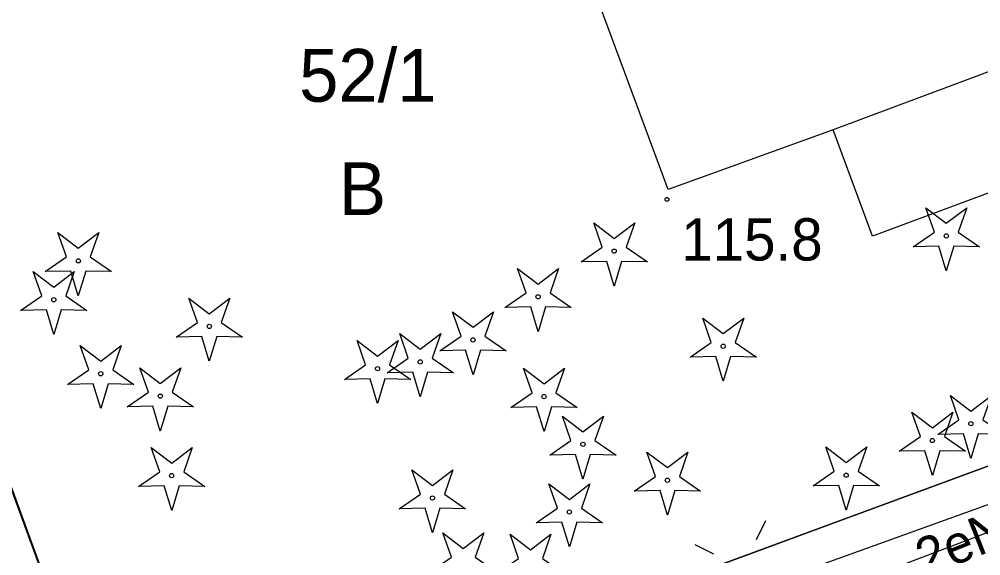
# Model space of a CAD drawing. Extents: x 6434771 to 6436222, y 5663454 to 5664782.
# Drawn here: x 6435236.11 to 6435258.86, y 5664294.54 to 5664307.24 of the extents above; entities that cross this region are included whole.
import ezdxf

# ---------------------------------------------------------------- set-up
doc = ezdxf.new("R2010")
doc.units = 0
for name, color, linetype in [('Warstwa 1', 7, 'Continuous'), ('Warstwa 10', 7, 'Continuous'), ('Warstwa 12', 7, 'Continuous'), ('Warstwa 13', 7, 'Continuous'), ('Warstwa 15', 7, 'Continuous'), ('Warstwa 2', 7, 'Continuous'), ('Warstwa 4', 7, 'Continuous'), ('Warstwa 5', 7, 'Continuous'), ('Warstwa 6', 7, 'Continuous'), ('Warstwa 9', 7, 'Continuous')]:
    doc.layers.add(name, color=color, linetype=linetype)

msp = doc.modelspace()

# ---------------------------------------------------------------- linework, layer by layer
at = {"layer": 'Warstwa 1'}
for p, q in [((6435231.756, 5664307.466), (6435238.504, 5664289.102)), ((6435231.756, 5664307.466), (6435238.504, 5664289.102)), ((6435238.504, 5664289.102), (6435268.046, 5664299.985)), ((6435238.504, 5664289.102), (6435268.046, 5664299.985))]:
    msp.add_line(p, q, dxfattribs=at)
msp.add_lwpolyline([(6435247.029, 5664315.182), (6435257.014, 5664318.852), (6435261.399, 5664306.887), (6435260.525, 5664306.547), (6435261.475, 5664304.026), (6435256.301, 5664302.108), (6435255.372, 5664304.62), (6435251.465, 5664303.207)], close=True, dxfattribs=at)
at = {"layer": 'Warstwa 10'}
for points in [[(6435257.265, 5664301.855), (6435257.767, 5664302.202), (6435257.565, 5664302.778), (6435258.05, 5664302.408), (6435258.535, 5664302.778), (6435258.333, 5664302.202), (6435258.835, 5664301.855), (6435258.225, 5664301.869), (6435258.05, 5664301.285), (6435257.875, 5664301.869)], [(6435249.405, 5664301.495), (6435249.907, 5664301.842), (6435249.705, 5664302.418), (6435250.19, 5664302.048), (6435250.675, 5664302.418), (6435250.473, 5664301.842), (6435250.975, 5664301.495), (6435250.365, 5664301.509), (6435250.19, 5664300.925), (6435250.015, 5664301.509)], [(6435236.725, 5664301.265), (6435237.227, 5664301.612), (6435237.025, 5664302.188), (6435237.51, 5664301.818), (6435237.995, 5664302.188), (6435237.793, 5664301.612), (6435238.295, 5664301.265), (6435237.685, 5664301.279), (6435237.51, 5664300.695), (6435237.335, 5664301.279)], [(6435236.145, 5664300.345), (6435236.647, 5664300.692), (6435236.445, 5664301.268), (6435236.93, 5664300.898), (6435237.415, 5664301.268), (6435237.213, 5664300.692), (6435237.715, 5664300.345), (6435237.105, 5664300.359), (6435236.93, 5664299.775), (6435236.755, 5664300.359)], [(6435247.605, 5664300.415), (6435248.107, 5664300.762), (6435247.905, 5664301.338), (6435248.39, 5664300.968), (6435248.875, 5664301.338), (6435248.673, 5664300.762), (6435249.175, 5664300.415), (6435248.565, 5664300.429), (6435248.39, 5664299.845), (6435248.215, 5664300.429)], [(6435239.825, 5664299.715), (6435240.327, 5664300.062), (6435240.125, 5664300.638), (6435240.61, 5664300.268), (6435241.095, 5664300.638), (6435240.893, 5664300.062), (6435241.395, 5664299.715), (6435240.785, 5664299.729), (6435240.61, 5664299.145), (6435240.435, 5664299.729)], [(6435246.065, 5664299.395), (6435246.567, 5664299.742), (6435246.365, 5664300.318), (6435246.85, 5664299.948), (6435247.335, 5664300.318), (6435247.133, 5664299.742), (6435247.635, 5664299.395), (6435247.025, 5664299.409), (6435246.85, 5664298.825), (6435246.675, 5664299.409)], [(6435251.985, 5664299.245), (6435252.487, 5664299.592), (6435252.285, 5664300.168), (6435252.77, 5664299.798), (6435253.255, 5664300.168), (6435253.053, 5664299.592), (6435253.555, 5664299.245), (6435252.945, 5664299.259), (6435252.77, 5664298.675), (6435252.595, 5664299.259)], [(6435244.815, 5664298.875), (6435245.317, 5664299.222), (6435245.115, 5664299.798), (6435245.6, 5664299.428), (6435246.085, 5664299.798), (6435245.883, 5664299.222), (6435246.385, 5664298.875), (6435245.775, 5664298.889), (6435245.6, 5664298.305), (6435245.425, 5664298.889)], [(6435237.255, 5664298.595), (6435237.757, 5664298.942), (6435237.555, 5664299.518), (6435238.04, 5664299.148), (6435238.525, 5664299.518), (6435238.323, 5664298.942), (6435238.825, 5664298.595), (6435238.215, 5664298.609), (6435238.04, 5664298.025), (6435237.865, 5664298.609)], [(6435243.805, 5664298.715), (6435244.307, 5664299.062), (6435244.105, 5664299.638), (6435244.59, 5664299.268), (6435245.075, 5664299.638), (6435244.873, 5664299.062), (6435245.375, 5664298.715), (6435244.765, 5664298.729), (6435244.59, 5664298.145), (6435244.415, 5664298.729)], [(6435238.665, 5664298.065), (6435239.167, 5664298.412), (6435238.965, 5664298.988), (6435239.45, 5664298.618), (6435239.935, 5664298.988), (6435239.733, 5664298.412), (6435240.235, 5664298.065), (6435239.625, 5664298.079), (6435239.45, 5664297.495), (6435239.275, 5664298.079)], [(6435247.745, 5664298.055), (6435248.247, 5664298.402), (6435248.045, 5664298.978), (6435248.53, 5664298.608), (6435249.015, 5664298.978), (6435248.813, 5664298.402), (6435249.315, 5664298.055), (6435248.705, 5664298.069), (6435248.53, 5664297.485), (6435248.355, 5664298.069)], [(6435257.845, 5664297.415), (6435258.347, 5664297.762), (6435258.145, 5664298.338), (6435258.63, 5664297.968), (6435259.115, 5664298.338), (6435258.913, 5664297.762), (6435259.415, 5664297.415), (6435258.805, 5664297.429), (6435258.63, 5664296.845), (6435258.455, 5664297.429)], [(6435248.665, 5664296.925), (6435249.167, 5664297.272), (6435248.965, 5664297.848), (6435249.45, 5664297.478), (6435249.935, 5664297.848), (6435249.733, 5664297.272), (6435250.235, 5664296.925), (6435249.625, 5664296.939), (6435249.45, 5664296.355), (6435249.275, 5664296.939)], [(6435256.935, 5664297.015), (6435257.437, 5664297.362), (6435257.235, 5664297.938), (6435257.72, 5664297.568), (6435258.205, 5664297.938), (6435258.003, 5664297.362), (6435258.505, 5664297.015), (6435257.895, 5664297.029), (6435257.72, 5664296.445), (6435257.545, 5664297.029)], [(6435238.935, 5664296.185), (6435239.437, 5664296.532), (6435239.235, 5664297.108), (6435239.72, 5664296.738), (6435240.205, 5664297.108), (6435240.003, 5664296.532), (6435240.505, 5664296.185), (6435239.895, 5664296.199), (6435239.72, 5664295.615), (6435239.545, 5664296.199)], [(6435250.665, 5664296.075), (6435251.167, 5664296.422), (6435250.965, 5664296.998), (6435251.45, 5664296.628), (6435251.935, 5664296.998), (6435251.733, 5664296.422), (6435252.235, 5664296.075), (6435251.625, 5664296.089), (6435251.45, 5664295.505), (6435251.275, 5664296.089)], [(6435254.895, 5664296.195), (6435255.397, 5664296.542), (6435255.195, 5664297.118), (6435255.68, 5664296.748), (6435256.165, 5664297.118), (6435255.963, 5664296.542), (6435256.465, 5664296.195), (6435255.855, 5664296.209), (6435255.68, 5664295.625), (6435255.505, 5664296.209)], [(6435245.105, 5664295.655), (6435245.607, 5664296.002), (6435245.405, 5664296.578), (6435245.89, 5664296.208), (6435246.375, 5664296.578), (6435246.173, 5664296.002), (6435246.675, 5664295.655), (6435246.065, 5664295.669), (6435245.89, 5664295.085), (6435245.715, 5664295.669)], [(6435248.345, 5664295.325), (6435248.847, 5664295.672), (6435248.645, 5664296.248), (6435249.13, 5664295.878), (6435249.615, 5664296.248), (6435249.413, 5664295.672), (6435249.915, 5664295.325), (6435249.305, 5664295.339), (6435249.13, 5664294.755), (6435248.955, 5664295.339)], [(6435245.835, 5664294.165), (6435246.337, 5664294.512), (6435246.135, 5664295.088), (6435246.62, 5664294.718), (6435247.105, 5664295.088), (6435246.903, 5664294.512), (6435247.405, 5664294.165), (6435246.795, 5664294.179), (6435246.62, 5664293.595), (6435246.445, 5664294.179)], [(6435247.425, 5664294.135), (6435247.927, 5664294.482), (6435247.725, 5664295.058), (6435248.21, 5664294.688), (6435248.695, 5664295.058), (6435248.493, 5664294.482), (6435248.995, 5664294.135), (6435248.385, 5664294.149), (6435248.21, 5664293.565), (6435248.035, 5664294.149)]]:
    msp.add_lwpolyline(points, close=True, dxfattribs=at)
for centre in [(6435258.05, 5664302.11), (6435250.19, 5664301.75), (6435237.51, 5664301.52), (6435236.93, 5664300.6), (6435248.39, 5664300.67), (6435240.61, 5664299.97), (6435246.85, 5664299.65), (6435252.77, 5664299.5), (6435244.59, 5664298.97), (6435245.6, 5664299.13), (6435238.04, 5664298.85), (6435239.45, 5664298.32), (6435248.53, 5664298.31), (6435258.63, 5664297.67), (6435249.45, 5664297.18), (6435257.72, 5664297.27), (6435239.72, 5664296.44), (6435255.68, 5664296.45), (6435251.45, 5664296.33), (6435245.89, 5664295.91), (6435249.13, 5664295.58)]:
    msp.add_circle(centre, 0.05, dxfattribs=at)
at = {"layer": 'Warstwa 12'}
for points in [[(6435281.639, 5664292.79), (6435279.858, 5664295.221), (6435278.098, 5664300.954), (6435277.277, 5664301.704), (6435271.02, 5664299.479), (6435262.251, 5664296.315), (6435253.591, 5664293.03), (6435245.406, 5664288.478)], [(6435281.774, 5664292.369), (6435281.639, 5664292.79), (6435279.858, 5664295.221), (6435278.098, 5664300.954), (6435277.277, 5664301.704), (6435271.02, 5664299.479), (6435262.251, 5664296.315), (6435253.591, 5664293.03)]]:
    msp.add_lwpolyline(points, dxfattribs=at)
at = {"layer": 'Warstwa 13'}
msp.add_circle((6435251.439, 5664302.974), 0.045, dxfattribs=at)
at = {"layer": 'Warstwa 2'}
msp.add_lwpolyline([(6435240.078, 5664316.717), (6435242.171, 5664311.221), (6435234.978, 5664308.477), (6435235.225, 5664307.404), (6435232.222, 5664306.311), (6435238.504, 5664289.102), (6435268.046, 5664299.985), (6435281.928, 5664305.108)], dxfattribs=at)
at = {"layer": 'Warstwa 4'}
msp.add_lwpolyline([(6435247.029, 5664315.182), (6435257.014, 5664318.852), (6435261.399, 5664306.887), (6435260.525, 5664306.547), (6435255.372, 5664304.62), (6435251.465, 5664303.207)], close=True, dxfattribs=at)
for points in [[(6435253.556, 5664294.928), (6435253.775, 5664295.377)], [(6435252.552, 5664294.584), (6435252.103, 5664294.803)]]:
    msp.add_lwpolyline(points, dxfattribs=at)
at = {"layer": 'Warstwa 5'}
for p, q in [((6435238.504, 5664289.102), (6435268.046, 5664299.985)), ((6435252.195, 5664293.297), (6435265.032, 5664297.92))]:
    msp.add_line(p, q, dxfattribs=at)
at = {"layer": 'Warstwa 6'}
for points in [[(6435224.781, 5664359.157), (6435224.331, 5664359.953), (6435218.819, 5664358.13), (6435213.95, 5664356.59), (6435226.326, 5664322.384), (6435221.554, 5664320.562), (6435235.07, 5664283.87), (6435252.346, 5664237.168), (6435257.06, 5664239.171), (6435248.364, 5664262.699), (6435240.027, 5664285.223), (6435238.504, 5664289.102), (6435231.756, 5664307.466), (6435242.171, 5664311.221), (6435240.078, 5664316.717), (6435239.35, 5664318.67), (6435238.32, 5664321.48)], [(6435238.504, 5664289.102), (6435268.046, 5664299.985), (6435259.074, 5664323.817), (6435240.078, 5664316.717), (6435242.171, 5664311.221), (6435231.756, 5664307.466)], [(6435271.228, 5664272.863), (6435288.884, 5664280.85), (6435284.291, 5664291.297), (6435282.059, 5664305.156), (6435268.046, 5664299.985), (6435238.504, 5664289.102), (6435240.027, 5664285.223), (6435263.354, 5664294.031)]]:
    msp.add_lwpolyline(points, close=True, dxfattribs=at)
at = {"layer": 'Warstwa 9'}
msp.add_line((6435252.195, 5664293.297), (6435265.032, 5664297.92), dxfattribs=at)

# ---------------------------------------------------------------- texts
at = {"layer": 'Warstwa 13'}
msp.add_text('115.8', height=1, dxfattribs=at).set_placement((6435251.777, 5664301.528))
msp.add_text('2eNA', height=0.9, rotation=21.4687, dxfattribs=at).set_placement((6435257.551, 5664294.036))
at = {"layer": 'Warstwa 15'}
msp.add_text('52/1', height=1.25, dxfattribs=at).set_placement((6435242.735, 5664305.284))
at = {"layer": 'Warstwa 2'}
msp.add_text('B', height=1.25, dxfattribs=at).set_placement((6435243.679, 5664302.602))

doc.saveas('drawing.dxf')
